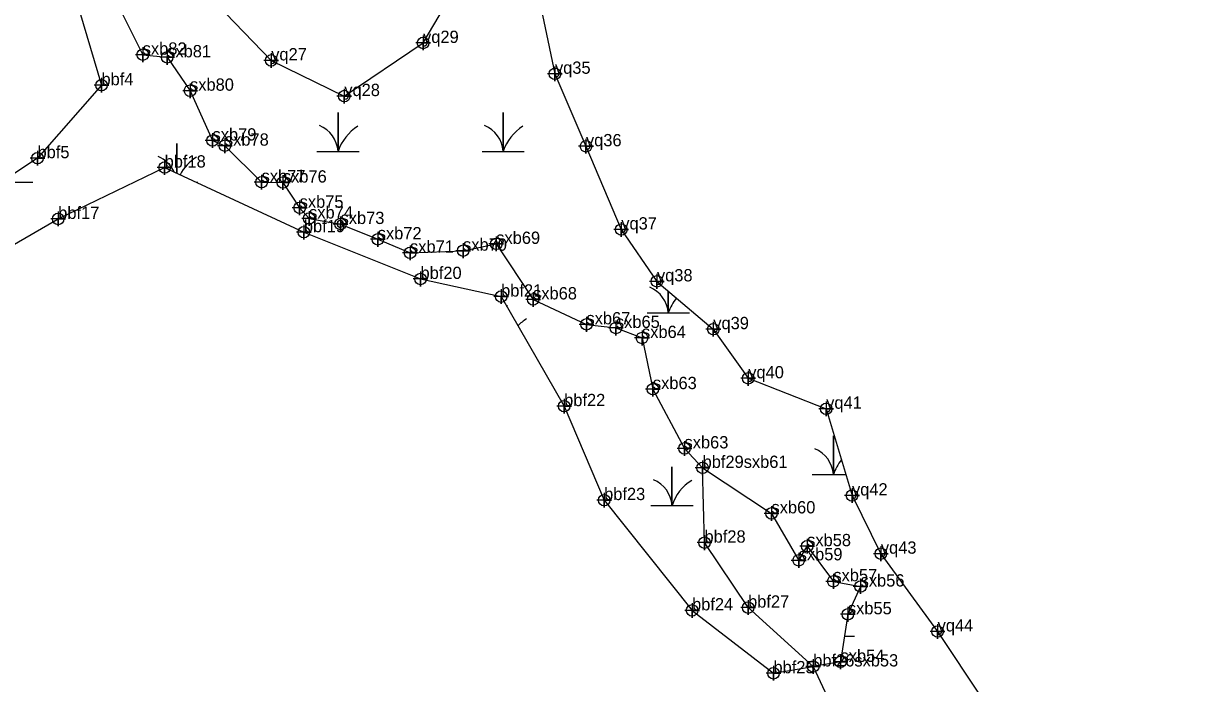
# Model space of a CAD drawing. Extents: x 2071991 to 2268989, y 436479 to 469629.
# Drawn here: x 2247023.3 to 2247496.9, y 439521.4 to 439790.2 of the extents above; entities that cross this region are included whole.
import ezdxf

# ---------------------------------------------------------------- set-up
doc = ezdxf.new("R2010")
doc.units = 0
for name, color, linetype in [('Exist Environmental Wetland Boundary', 7, 'Continuous'), ('Exist Environmental Wetland Boundary Cogo Comment', 7, 'Continuous'), ('Exist Environmental Wetland Boundary Cogo Point CELL', 7, 'Continuous'), ('Exist Hydro Jurisdictional Stream or Body of Water NEU Mitigable', 7, 'Continuous'), ('Exist Hydro Jurisdictional Stream or Body of Water NEU Mitigable Cogo Comment', 7, 'Continuous'), ('Exist Hydro Jurisdictional Stream or Body of Water NEU Mitigable Cogo Point CELL', 7, 'Continuous'), ('Exist Hydro Swamp or Marsh', 7, 'Continuous')]:
    doc.layers.add(name, color=color, linetype=linetype)

msp = doc.modelspace()

# ---------------------------------------------------------------- linework, layer by layer
at = {"layer": 'Exist Environmental Wetland Boundary'}
for points in [[(2247090.8, 439809.83), (2247124.2, 439775.11), (2247153.95, 439760.59), (2247186.02, 439782.21), (2247205.24, 439814.66)], [(2247231.25, 439809.83), (2247239.7, 439769.66), (2247252.32, 439740.15), (2247266.69, 439706.28), (2247281.21, 439685.16), (2247304.15, 439665.69), (2247318.38, 439645.69), (2247350.09, 439633.3), (2247360.61, 439598), (2247372.36, 439574.3), (2247395.45, 439542.63), (2247413.72, 439515.12), (2247451.01, 439481.89), (2247485.18, 439464.77), (2247487.44, 439454.45), (2247496.86, 439433.69)], [(2247043.14, 439805.32), (2247055.11, 439765), (2247029.08, 439735.3), (2246988.35, 439708.4)], [(2246999.29, 439688.44), (2247037.51, 439710.57), (2247080.82, 439731.5), (2247137.5, 439705.17), (2247184.98, 439686.13), (2247217.79, 439678.96), (2247243.44, 439634.36), (2247259.71, 439596.12), (2247295.51, 439551.23), (2247328.64, 439525.62), (2247344.84, 439528.39), (2247318.31, 439552.35), (2247300.57, 439578.8), (2247299.8, 439609.22)]]:
    msp.add_lwpolyline(points, dxfattribs=at)
at = {"layer": 'Exist Environmental Wetland Boundary Cogo Point CELL'}
for points in [[(2247186.02, 439785.21), (2247186.02, 439779.21), (2247186.02, 439782.21), (2247189.02, 439782.21), (2247183.02, 439782.21)], [(2247124.2, 439778.11), (2247124.2, 439772.11), (2247124.2, 439775.11), (2247127.2, 439775.11), (2247121.2, 439775.11)], [(2247239.7, 439772.66), (2247239.7, 439766.66), (2247239.7, 439769.66), (2247242.7, 439769.66), (2247236.7, 439769.66)], [(2247055.11, 439768), (2247055.11, 439762), (2247055.11, 439765), (2247058.11, 439765), (2247052.11, 439765)], [(2247153.95, 439763.59), (2247153.95, 439757.59), (2247153.95, 439760.59), (2247156.95, 439760.59), (2247150.95, 439760.59)], [(2247252.32, 439743.15), (2247252.32, 439737.15), (2247252.32, 439740.15), (2247255.32, 439740.15), (2247249.32, 439740.15)], [(2247029.08, 439738.3), (2247029.08, 439732.3), (2247029.08, 439735.3), (2247032.08, 439735.3), (2247026.08, 439735.3)], [(2247080.82, 439734.5), (2247080.82, 439728.5), (2247080.82, 439731.5), (2247083.82, 439731.5), (2247077.82, 439731.5)], [(2247037.51, 439713.57), (2247037.51, 439707.57), (2247037.51, 439710.57), (2247040.51, 439710.57), (2247034.51, 439710.57)], [(2247137.5, 439708.17), (2247137.5, 439702.17), (2247137.5, 439705.17), (2247140.5, 439705.17), (2247134.5, 439705.17)], [(2247266.69, 439709.28), (2247266.69, 439703.28), (2247266.69, 439706.28), (2247269.69, 439706.28), (2247263.69, 439706.28)], [(2247184.98, 439689.13), (2247184.98, 439683.13), (2247184.98, 439686.13), (2247187.98, 439686.13), (2247181.98, 439686.13)], [(2247281.21, 439688.16), (2247281.21, 439682.16), (2247281.21, 439685.16), (2247284.21, 439685.16), (2247278.21, 439685.16)], [(2247217.79, 439681.96), (2247217.79, 439675.96), (2247217.79, 439678.96), (2247220.79, 439678.96), (2247214.79, 439678.96)], [(2247304.15, 439668.69), (2247304.15, 439662.69), (2247304.15, 439665.69), (2247307.15, 439665.69), (2247301.15, 439665.69)], [(2247318.38, 439648.69), (2247318.38, 439642.69), (2247318.38, 439645.69), (2247321.38, 439645.69), (2247315.38, 439645.69)], [(2247243.44, 439637.36), (2247243.44, 439631.36), (2247243.44, 439634.36), (2247246.44, 439634.36), (2247240.44, 439634.36)], [(2247350.09, 439636.3), (2247350.09, 439630.3), (2247350.09, 439633.3), (2247353.09, 439633.3), (2247347.09, 439633.3)], [(2247299.8, 439612.22), (2247299.8, 439606.22), (2247299.8, 439609.22), (2247302.8, 439609.22), (2247296.8, 439609.22)], [(2247259.71, 439599.12), (2247259.71, 439593.12), (2247259.71, 439596.12), (2247262.71, 439596.12), (2247256.71, 439596.12)], [(2247360.61, 439601), (2247360.61, 439595), (2247360.61, 439598), (2247363.61, 439598), (2247357.61, 439598)], [(2247300.57, 439581.8), (2247300.57, 439575.8), (2247300.57, 439578.8), (2247303.57, 439578.8), (2247297.57, 439578.8)], [(2247372.36, 439577.3), (2247372.36, 439571.3), (2247372.36, 439574.3), (2247375.36, 439574.3), (2247369.36, 439574.3)], [(2247295.51, 439554.23), (2247295.51, 439548.23), (2247295.51, 439551.23), (2247298.51, 439551.23), (2247292.51, 439551.23)], [(2247318.31, 439555.35), (2247318.31, 439549.35), (2247318.31, 439552.35), (2247321.31, 439552.35), (2247315.31, 439552.35)], [(2247395.45, 439545.63), (2247395.45, 439539.63), (2247395.45, 439542.63), (2247398.45, 439542.63), (2247392.45, 439542.63)], [(2247328.64, 439528.62), (2247328.64, 439522.62), (2247328.64, 439525.62), (2247331.64, 439525.62), (2247325.64, 439525.62)], [(2247344.84, 439531.39), (2247344.84, 439525.39), (2247344.84, 439528.39), (2247347.84, 439528.39), (2247341.84, 439528.39)]]:
    msp.add_lwpolyline(points, dxfattribs=at)
for centre in [(2247186.02, 439782.21), (2247124.2, 439775.11), (2247239.7, 439769.66), (2247055.11, 439765), (2247153.95, 439760.59), (2247252.32, 439740.15), (2247029.08, 439735.3), (2247080.82, 439731.5), (2247037.51, 439710.57), (2247137.5, 439705.17), (2247266.69, 439706.28), (2247184.98, 439686.13), (2247281.21, 439685.16), (2247217.79, 439678.96), (2247304.15, 439665.69), (2247318.38, 439645.69), (2247243.44, 439634.36), (2247350.09, 439633.3), (2247299.8, 439609.22), (2247259.71, 439596.12), (2247360.61, 439598), (2247300.57, 439578.8), (2247372.36, 439574.3), (2247295.51, 439551.23), (2247318.31, 439552.35), (2247395.45, 439542.63), (2247328.64, 439525.62), (2247344.84, 439528.39)]:
    msp.add_circle(centre, 2.34, dxfattribs=at)
at = {"layer": 'Exist Hydro Jurisdictional Stream or Body of Water NEU Mitigable'}
for points in [[(2247062.56, 439796.17), (2247071.91, 439777.44), (2247081.87, 439776.36), (2247091.17, 439762.77), (2247100.33, 439742.48), (2247105.37, 439740.4), (2247120.3, 439725.55), (2247128.96, 439725.38), (2247135.78, 439715.12), (2247139.63, 439710.74), (2247152.44, 439708.51), (2247167.57, 439702.28), (2247180.71, 439696.8), (2247202.31, 439697.65), (2247215.81, 439700.41), (2247230.8, 439677.82), (2247252.53, 439667.66), (2247264.53, 439666.19), (2247275.13, 439662.11), (2247279.57, 439641.3), (2247292.44, 439617.17), (2247299.8, 439609.22), (2247327.85, 439590.71)], [(2247327.85, 439590.71), (2247338.9, 439571.59), (2247342.36, 439577.35), (2247353.02, 439563.05), (2247364.12, 439560.93), (2247358.94, 439549.62), (2247355.95, 439530.27), (2247344.84, 439528.39), (2247355.41, 439505.68)]]:
    msp.add_lwpolyline(points, dxfattribs=at)
at = {"layer": 'Exist Hydro Jurisdictional Stream or Body of Water NEU Mitigable Cogo Point CELL'}
for points in [[(2247071.91, 439780.44), (2247071.91, 439774.44), (2247071.91, 439777.44), (2247074.91, 439777.44), (2247068.91, 439777.44)], [(2247081.87, 439779.36), (2247081.87, 439773.36), (2247081.87, 439776.36), (2247084.87, 439776.36), (2247078.87, 439776.36)], [(2247091.17, 439765.77), (2247091.17, 439759.77), (2247091.17, 439762.77), (2247094.17, 439762.77), (2247088.17, 439762.77)], [(2247100.33, 439745.48), (2247100.33, 439739.48), (2247100.33, 439742.48), (2247103.33, 439742.48), (2247097.33, 439742.48)], [(2247105.37, 439743.4), (2247105.37, 439737.4), (2247105.37, 439740.4), (2247108.37, 439740.4), (2247102.37, 439740.4)], [(2247120.3, 439728.55), (2247120.3, 439722.55), (2247120.3, 439725.55), (2247123.3, 439725.55), (2247117.3, 439725.55)], [(2247128.96, 439728.38), (2247128.96, 439722.38), (2247128.96, 439725.38), (2247131.96, 439725.38), (2247125.96, 439725.38)], [(2247135.78, 439718.12), (2247135.78, 439712.12), (2247135.78, 439715.12), (2247138.78, 439715.12), (2247132.78, 439715.12)], [(2247139.63, 439713.74), (2247139.63, 439707.74), (2247139.63, 439710.74), (2247142.63, 439710.74), (2247136.63, 439710.74)], [(2247152.44, 439711.51), (2247152.44, 439705.51), (2247152.44, 439708.51), (2247155.44, 439708.51), (2247149.44, 439708.51)], [(2247167.57, 439705.28), (2247167.57, 439699.28), (2247167.57, 439702.28), (2247170.57, 439702.28), (2247164.57, 439702.28)], [(2247215.81, 439703.41), (2247215.81, 439697.41), (2247215.81, 439700.41), (2247218.81, 439700.41), (2247212.81, 439700.41)], [(2247180.71, 439699.8), (2247180.71, 439693.8), (2247180.71, 439696.8), (2247183.71, 439696.8), (2247177.71, 439696.8)], [(2247202.31, 439700.65), (2247202.31, 439694.65), (2247202.31, 439697.65), (2247205.31, 439697.65), (2247199.31, 439697.65)], [(2247230.8, 439680.82), (2247230.8, 439674.82), (2247230.8, 439677.82), (2247233.8, 439677.82), (2247227.8, 439677.82)], [(2247252.53, 439670.66), (2247252.53, 439664.66), (2247252.53, 439667.66), (2247255.53, 439667.66), (2247249.53, 439667.66)], [(2247264.53, 439669.19), (2247264.53, 439663.19), (2247264.53, 439666.19), (2247267.53, 439666.19), (2247261.53, 439666.19)], [(2247275.13, 439665.11), (2247275.13, 439659.11), (2247275.13, 439662.11), (2247278.13, 439662.11), (2247272.13, 439662.11)], [(2247279.57, 439644.3), (2247279.57, 439638.3), (2247279.57, 439641.3), (2247282.57, 439641.3), (2247276.57, 439641.3)], [(2247292.44, 439620.17), (2247292.44, 439614.17), (2247292.44, 439617.17), (2247295.44, 439617.17), (2247289.44, 439617.17)], [(2247327.85, 439593.71), (2247327.85, 439587.71), (2247327.85, 439590.71), (2247330.85, 439590.71), (2247324.85, 439590.71)], [(2247342.36, 439580.35), (2247342.36, 439574.35), (2247342.36, 439577.35), (2247345.36, 439577.35), (2247339.36, 439577.35)], [(2247338.9, 439574.59), (2247338.9, 439568.59), (2247338.9, 439571.59), (2247341.9, 439571.59), (2247335.9, 439571.59)], [(2247353.02, 439566.05), (2247353.02, 439560.05), (2247353.02, 439563.05), (2247356.02, 439563.05), (2247350.02, 439563.05)], [(2247364.12, 439563.93), (2247364.12, 439557.93), (2247364.12, 439560.93), (2247367.12, 439560.93), (2247361.12, 439560.93)], [(2247358.94, 439552.62), (2247358.94, 439546.62), (2247358.94, 439549.62), (2247361.94, 439549.62), (2247355.94, 439549.62)], [(2247355.95, 439533.27), (2247355.95, 439527.27), (2247355.95, 439530.27), (2247358.95, 439530.27), (2247352.95, 439530.27)]]:
    msp.add_lwpolyline(points, dxfattribs=at)
for centre in [(2247071.91, 439777.44), (2247081.87, 439776.36), (2247091.17, 439762.77), (2247100.33, 439742.48), (2247105.37, 439740.4), (2247120.3, 439725.55), (2247128.96, 439725.38), (2247135.78, 439715.12), (2247139.63, 439710.74), (2247152.44, 439708.51), (2247167.57, 439702.28), (2247215.81, 439700.41), (2247180.71, 439696.8), (2247202.31, 439697.65), (2247230.8, 439677.82), (2247252.53, 439667.66), (2247264.53, 439666.19), (2247275.13, 439662.11), (2247279.57, 439641.3), (2247292.44, 439617.17), (2247327.85, 439590.71), (2247342.36, 439577.35), (2247338.9, 439571.59), (2247353.02, 439563.05), (2247364.12, 439560.93), (2247358.94, 439549.62), (2247355.95, 439530.27)]:
    msp.add_circle(centre, 2.34, dxfattribs=at)
at = {"layer": 'Exist Hydro Swamp or Marsh'}
for p, q in [((2247093.78, 439725.48), (2247094.33, 439725.48)), ((2247357.57, 439540.75), (2247361.63, 439540.75))]:
    msp.add_line(p, q, dxfattribs=at)
for points in [[(2247142.82, 439738.09), (2247151.42, 439738.09), (2247151.42, 439753.88), (2247151.42, 439738.09), (2247160.02, 439738.09)], [(2247210.02, 439738.09), (2247218.62, 439738.09), (2247218.62, 439753.88), (2247218.62, 439738.09), (2247227.22, 439738.09)], [(2247085.73, 439729.22), (2247085.73, 439741.26), (2247085.73, 439729.22)], [(2247018.53, 439728.33), (2247018.53, 439725.48), (2247027.13, 439725.48)], [(2247277.22, 439672.31), (2247285.83, 439672.31), (2247285.83, 439681.24)], [(2247285.83, 439681.24), (2247285.83, 439672.31), (2247294.43, 439672.31)], [(2247220.14, 439674.87), (2247220.14, 439675.48), (2247220.14, 439674.87)], [(2247344.43, 439606.53), (2247353.03, 439606.53), (2247353.03, 439622.31), (2247353.03, 439606.53), (2247358.07, 439606.53)], [(2247278.74, 439593.92), (2247287.34, 439593.92), (2247287.34, 439609.7), (2247287.34, 439593.92), (2247295.94, 439593.92)]]:
    msp.add_lwpolyline(points, dxfattribs=at)
for centre, radius, start, end in [((2247139.15, 439737.21), 12.3, 4.1403, 67.535), ((2247169.66, 439732.03), 19.22, 122.1274, 161.6222), ((2247206.36, 439737.21), 12.3, 4.1403, 67.535), ((2247236.86, 439732.03), 19.22, 122.1274, 161.6222), ((2247073.47, 439724.59), 12.3, 24.6515, 67.535), ((2247103.97, 439719.42), 19.22, 122.1274, 151.5065), ((2247273.56, 439671.43), 12.3, 4.1403, 67.535), ((2247304.07, 439666.25), 19.22, 140.8039, 161.6222), ((2247238.38, 439653.64), 19.22, 122.1274, 135.6851), ((2247304.07, 439600.47), 19.22, 122.1274, 124.3773), ((2247340.76, 439605.65), 12.3, 4.1403, 67.535), ((2247371.27, 439600.47), 19.22, 141.2206, 161.6222), ((2247275.08, 439593.03), 12.3, 4.1403, 67.535), ((2247305.58, 439587.86), 19.22, 122.1274, 161.6222), ((2247371.27, 439534.69), 19.22, 122.1274, 130.0478)]:
    msp.add_arc(centre, radius, start, end, dxfattribs=at)

# ---------------------------------------------------------------- texts
at = {"layer": 'Exist Environmental Wetland Boundary Cogo Comment'}
for s, p in [('yq29', (2247186.02, 439782.21)), ('yq27', (2247124.2, 439775.11)), ('yq35', (2247239.7, 439769.66)), ('bbf4', (2247055.11, 439765)), ('yq28', (2247153.95, 439760.59)), ('yq36', (2247252.32, 439740.15)), ('bbf5', (2247029.08, 439735.3)), ('bbf18', (2247080.82, 439731.5)), ('bbf17', (2247037.51, 439710.57)), ('bbf19', (2247137.5, 439705.17)), ('yq37', (2247266.69, 439706.28)), ('bbf20', (2247184.98, 439686.13)), ('yq38', (2247281.21, 439685.16)), ('bbf21', (2247217.79, 439678.96)), ('yq39', (2247304.15, 439665.69)), ('yq40', (2247318.38, 439645.69)), ('bbf22', (2247243.44, 439634.36)), ('yq41', (2247350.09, 439633.3)), ('yq42', (2247360.61, 439598)), ('bbf23', (2247259.71, 439596.12)), ('bbf28', (2247300.57, 439578.8)), ('yq43', (2247372.36, 439574.3)), ('bbf24', (2247295.51, 439551.23)), ('bbf27', (2247318.31, 439552.35)), ('yq44', (2247395.45, 439542.63)), ('bbf25', (2247328.64, 439525.62))]:
    msp.add_text(s, height=5, dxfattribs=at).set_placement(p)
at = {"layer": 'Exist Hydro Jurisdictional Stream or Body of Water NEU Mitigable Cogo Comment'}
for s, p in [('sxb82', (2247071.91, 439777.44)), ('sxb81', (2247081.87, 439776.36)), ('sxb80', (2247091.17, 439762.77)), ('sxb79', (2247100.33, 439742.48)), ('sxb78', (2247105.37, 439740.4)), ('sxb77', (2247120.3, 439725.55)), ('sxb76', (2247128.96, 439725.38)), ('sxb75', (2247135.78, 439715.12)), ('sxb74', (2247139.63, 439710.74)), ('sxb73', (2247152.44, 439708.51)), ('sxb72', (2247167.57, 439702.28)), ('sxb70', (2247202.31, 439697.65)), ('sxb69', (2247215.81, 439700.41)), ('sxb71', (2247180.71, 439696.8)), ('sxb68', (2247230.8, 439677.82)), ('sxb67', (2247252.53, 439667.66)), ('sxb65', (2247264.53, 439666.19)), ('sxb64', (2247275.13, 439662.11)), ('sxb63', (2247279.57, 439641.3)), ('sxb63', (2247292.44, 439617.17)), ('bbf29sxb61', (2247299.8, 439609.22)), ('sxb60', (2247327.85, 439590.71)), ('sxb58', (2247342.36, 439577.35)), ('sxb59', (2247338.9, 439571.59)), ('sxb57', (2247353.02, 439563.05)), ('sxb56', (2247364.12, 439560.93)), ('sxb55', (2247358.94, 439549.62)), ('bbf26sxb53', (2247344.84, 439528.39)), ('sxb54', (2247355.95, 439530.27))]:
    msp.add_text(s, height=5, dxfattribs=at).set_placement(p)

doc.saveas('drawing.dxf')
